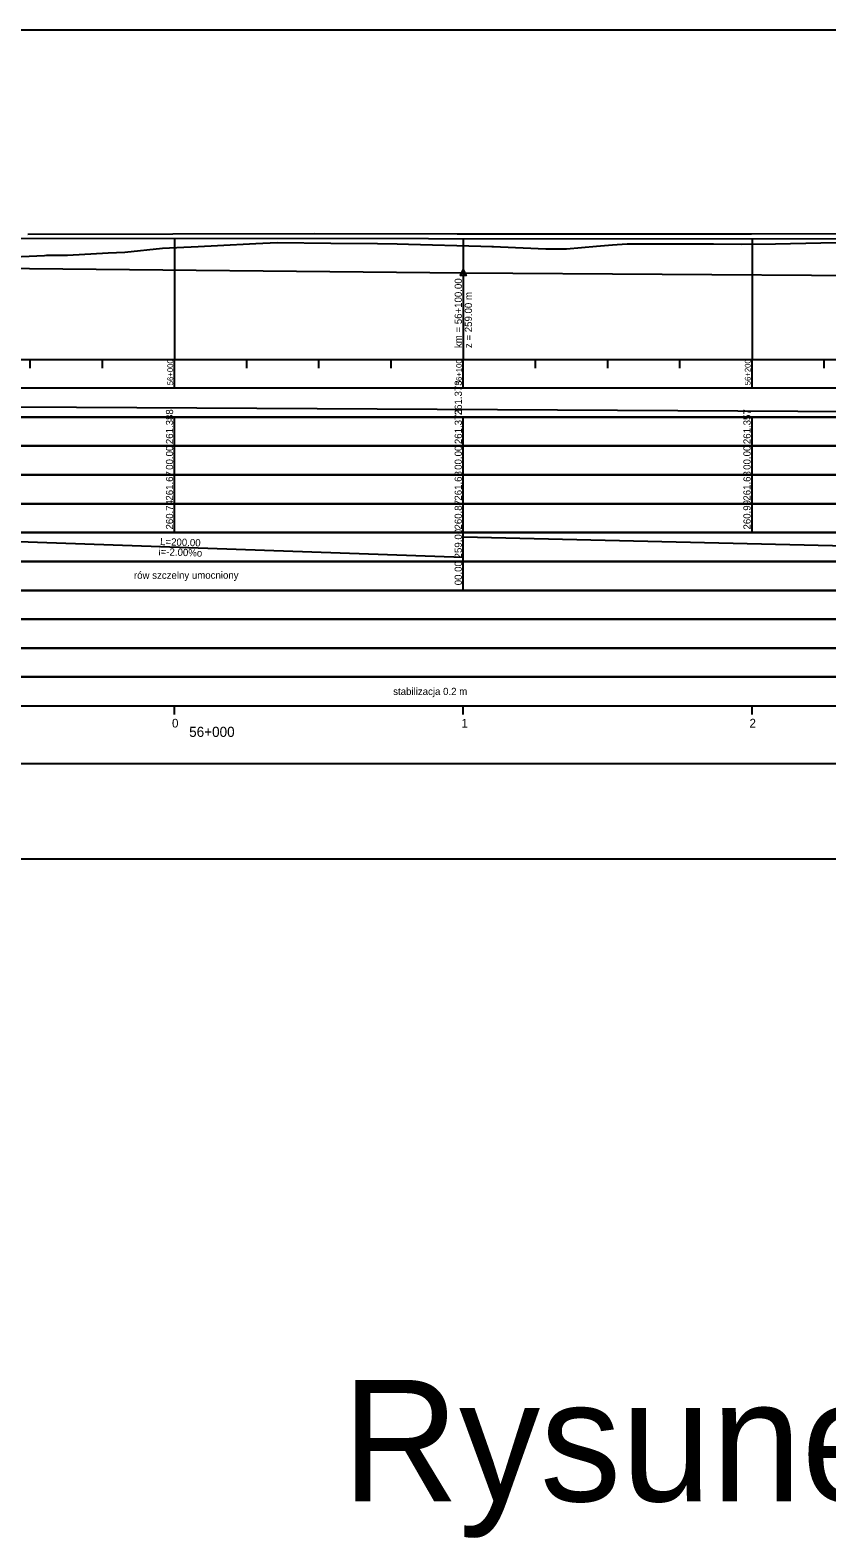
# Model space of a CAD drawing. Extents: x 6445630 to 6518227, y 5499240 to 5511716.
# Drawn here: x 6455181 to 6455457, y 5508183 to 5508705 of the extents above; entities that cross this region are included whole.
import ezdxf

# ---------------------------------------------------------------- set-up
doc = ezdxf.new("R2010")
doc.units = 0
for name, color, linetype in [('TOR_PROF-opisy pomocnicze', 7, 'Continuous'), ('TOR_PROF-rowy otwarte', 7, 'Continuous'), ('TOR_PROF-tabelka-geometria T1', 7, 'Continuous'), ('TOR_PROF-tabelka-kilometracja', 7, 'Continuous'), ('TOR_PROF-tabelka-odleglosci T1', 7, 'Continuous'), ('TOR_PROF-tabelka-pochylenia proj T1', 7, 'Continuous'), ('TOR_PROF-tabelka-rodzaj rowu T1', 7, 'Continuous'), ('TOR_PROF-tabelka-rowyT1', 7, 'Continuous'), ('TOR_PROF-tabelka-rurociagi T1', 7, 'Continuous'), ('TOR_PROF-tabelka-rzedne istn T1', 7, 'Continuous'), ('TOR_PROF-tabelka-rzedne proj T1', 7, 'Continuous'), ('TOR_PROF-tabelka-teren istniejacy T1', 7, 'Continuous'), ('TOR_PROF-tabelka-warstwa ochronna T1', 7, 'Continuous'), ('TOR_PROF-tor istniejacy T2', 7, 'Continuous'), ('TOR_PROF-tor projektowany', 7, 'Continuous'), ('TOR_PROF-uklad odniesienia', 7, 'Continuous'), ('TOR_PROF-warstwa ochronna', 7, 'Continuous'), ('TOR_RAMKI-dodatkowe3', 7, 'Continuous'), ('TOR_RAMKI-MASKA WYCIECIA', 7, 'Continuous')]:
    doc.layers.add(name, color=color, linetype=linetype)

msp = doc.modelspace()

# ---------------------------------------------------------------- linework, layer by layer
at = {"layer": 'TOR_PROF-opisy pomocnicze'}
msp.add_line((6455331.21, 5508621.29), (6455331.21, 5508594.29), dxfattribs=at)
msp.add_lwpolyline([(6455331.21, 5508622.29), (6455332.21, 5508620.29), (6455330.21, 5508620.29)], close=True, dxfattribs=at)
at = {"layer": 'TOR_PROF-rowy otwarte'}
for p, q in [((6455131.21, 5508623.29), (6455331.21, 5508621.29)), ((6455331.21, 5508621.29), (6455631.21, 5508619.29))]:
    msp.add_line(p, q, dxfattribs=at)
at = {"layer": 'TOR_PROF-tabelka-geometria T1'}
for points in [[(6452331.21, 5508451.29), (6453331.21, 5508451.29), (6453331.21, 5508448.62), (6453416.22, 5508448.62), (6453416.22, 5508451.29), (6453496.22, 5508451.29), (6453496.22, 5508453.96), (6453581.21, 5508453.96), (6453581.21, 5508451.29), (6457347.56, 5508451.29), (6457347.56, 5508448.62), (6457429.11, 5508448.62), (6457429.11, 5508451.29), (6457509.11, 5508451.29), (6457509.11, 5508453.96), (6457590.67, 5508453.96), (6457590.67, 5508451.29), (6459780.93, 5508451.29)], [(6452331.21, 5508451.29), (6462731.21, 5508451.29)]]:
    msp.add_lwpolyline(points, dxfattribs=at)
at = {"layer": 'TOR_PROF-tabelka-kilometracja'}
for points in [[(6455231.21, 5508468.29), (6455231.21, 5508471.29)], [(6455231.21, 5508468.29), (6455231.21, 5508471.29)], [(6455331.21, 5508468.29), (6455331.21, 5508471.29)], [(6455431.21, 5508468.29), (6455431.21, 5508471.29)]]:
    msp.add_lwpolyline(points, dxfattribs=at)
at = {"layer": 'TOR_PROF-tabelka-odleglosci T1'}
msp.add_lwpolyline([(6452331.21, 5508551.29), (6462731.21, 5508551.29), (6462731.21, 5508561.29), (6452331.21, 5508561.29)], close=True, dxfattribs=at)
for points in [[(6455231.21, 5508551.29), (6455231.21, 5508561.29)], [(6455331.21, 5508551.29), (6455331.21, 5508561.29)], [(6455431.21, 5508551.29), (6455431.21, 5508561.29)]]:
    msp.add_lwpolyline(points, dxfattribs=at)
at = {"layer": 'TOR_PROF-tabelka-pochylenia proj T1'}
msp.add_lwpolyline([(6452331.21, 5508571.29), (6462731.21, 5508571.29), (6462731.21, 5508581.29), (6452331.21, 5508581.29)], close=True, dxfattribs=at)
msp.add_lwpolyline([(6454281.21, 5508579.79), (6455551.21, 5508572.79)], dxfattribs=at)
at = {"layer": 'TOR_PROF-tabelka-rodzaj rowu T1'}
for points in [[(6452331.21, 5508511.29), (6462731.21, 5508511.29), (6462731.21, 5508521.29), (6452331.21, 5508521.29)], [(6452331.21, 5508511.29), (6462731.21, 5508511.29), (6462731.21, 5508521.29), (6452331.21, 5508521.29)], [(6452331.21, 5508491.29), (6462731.21, 5508491.29), (6462731.21, 5508501.29), (6452331.21, 5508501.29)]]:
    msp.add_lwpolyline(points, close=True, dxfattribs=at)
msp.add_lwpolyline([(6455331.21, 5508511.29), (6455331.21, 5508521.29)], dxfattribs=at)
at = {"layer": 'TOR_PROF-tabelka-rowyT1'}
msp.add_lwpolyline([(6452331.21, 5508521.29), (6462731.21, 5508521.29), (6462731.21, 5508531.29), (6452331.21, 5508531.29)], close=True, dxfattribs=at)
msp.add_lwpolyline([(6452331.21, 5508521.29), (6462731.21, 5508521.29), (6462731.21, 5508531.29), (6452331.21, 5508531.29)], close=True, dxfattribs=at)
msp.add_lwpolyline([(6452331.21, 5508521.29), (6462731.21, 5508521.29), (6462731.21, 5508531.29), (6452331.21, 5508531.29)], close=True, dxfattribs=at)
for points in [[(6455131.21, 5508529.79), (6455331.21, 5508522.79)], [(6455331.21, 5508521.29), (6455331.21, 5508531.29)], [(6455331.21, 5508529.79), (6455631.21, 5508522.79)]]:
    msp.add_lwpolyline(points, dxfattribs=at)
at = {"layer": 'TOR_PROF-tabelka-rurociagi T1'}
msp.add_lwpolyline([(6452331.21, 5508501.29), (6462731.21, 5508501.29), (6462731.21, 5508511.29), (6452331.21, 5508511.29)], close=True, dxfattribs=at)
at = {"layer": 'TOR_PROF-tabelka-rzedne istn T1'}
msp.add_lwpolyline([(6452331.21, 5508541.29), (6462731.21, 5508541.29), (6462731.21, 5508551.29), (6452331.21, 5508551.29)], close=True, dxfattribs=at)
for points in [[(6455231.21, 5508541.29), (6455231.21, 5508551.29)], [(6455331.21, 5508541.29), (6455331.21, 5508551.29)], [(6455431.21, 5508541.29), (6455431.21, 5508551.29)], [(6455231.21, 5508531.29), (6455231.21, 5508541.29)], [(6455231.21, 5508531.29), (6455231.21, 5508541.29)], [(6455231.21, 5508531.29), (6455231.21, 5508541.29)], [(6455231.21, 5508531.29), (6455231.21, 5508541.29)], [(6455331.21, 5508531.29), (6455331.21, 5508541.29)], [(6455331.21, 5508531.29), (6455331.21, 5508541.29)], [(6455331.21, 5508531.29), (6455331.21, 5508541.29)], [(6455331.21, 5508531.29), (6455331.21, 5508541.29)], [(6455431.21, 5508531.29), (6455431.21, 5508541.29)], [(6455431.21, 5508531.29), (6455431.21, 5508541.29)], [(6455431.21, 5508531.29), (6455431.21, 5508541.29)], [(6455431.21, 5508531.29), (6455431.21, 5508541.29)]]:
    msp.add_lwpolyline(points, dxfattribs=at)
at = {"layer": 'TOR_PROF-tabelka-rzedne proj T1'}
msp.add_lwpolyline([(6452331.21, 5508561.29), (6462731.21, 5508561.29), (6462731.21, 5508571.29), (6452331.21, 5508571.29)], close=True, dxfattribs=at)
for points in [[(6455231.21, 5508561.29), (6455231.21, 5508571.29)], [(6455331.21, 5508561.29), (6455331.21, 5508571.29)], [(6455431.21, 5508561.29), (6455431.21, 5508571.29)]]:
    msp.add_lwpolyline(points, dxfattribs=at)
at = {"layer": 'TOR_PROF-tabelka-teren istniejacy T1'}
msp.add_lwpolyline([(6452331.21, 5508531.29), (6462731.21, 5508531.29), (6462731.21, 5508541.29), (6452331.21, 5508541.29)], close=True, dxfattribs=at)
msp.add_lwpolyline([(6452331.21, 5508531.29), (6462731.21, 5508531.29), (6462731.21, 5508541.29), (6452331.21, 5508541.29)], close=True, dxfattribs=at)
msp.add_lwpolyline([(6452331.21, 5508531.29), (6462731.21, 5508531.29), (6462731.21, 5508541.29), (6452331.21, 5508541.29)], close=True, dxfattribs=at)
msp.add_lwpolyline([(6452331.21, 5508531.29), (6462731.21, 5508531.29), (6462731.21, 5508541.29), (6452331.21, 5508541.29)], close=True, dxfattribs=at)
at = {"layer": 'TOR_PROF-tabelka-warstwa ochronna T1'}
msp.add_lwpolyline([(6452331.21, 5508481.29), (6462731.21, 5508481.29), (6462731.21, 5508491.29), (6452331.21, 5508491.29)], close=True, dxfattribs=at)
at = {"layer": 'TOR_PROF-tor istniejacy T2'}
msp.add_lwpolyline([(6455781.22, 5508631.84), (6455730.64, 5508632.44), (6455680.65, 5508632.99), (6455631.1, 5508633.44), (6455580.84, 5508634.09), (6455533.6, 5508634.49), (6455480.41, 5508634.74), (6455431.02, 5508634.69), (6455379.72, 5508634.69), (6455329.04, 5508634.69), (6455279.58, 5508634.74), (6455230.6, 5508634.64), (6455180.37, 5508634.54)], dxfattribs=at)
at = {"layer": 'TOR_PROF-tor projektowany'}
msp.add_line((6454281.21, 5508633.98), (6455551.21, 5508632.98), dxfattribs=at)
msp.add_line((6454281.21, 5508633.98), (6455551.21, 5508632.98), dxfattribs=at)
for points in [[(6455231.21, 5508633.23), (6455231.21, 5508596.29), (6455231.21, 5508591.29), (6455231.21, 5508591.29)], [(6455231.21, 5508633.23), (6455231.21, 5508596.29), (6455231.21, 5508591.29), (6455231.21, 5508591.29)], [(6455331.21, 5508633.15), (6455331.21, 5508596.29), (6455331.21, 5508591.29), (6455331.21, 5508591.29)], [(6455331.21, 5508633.15), (6455331.21, 5508596.29), (6455331.21, 5508591.29), (6455331.21, 5508591.29)], [(6455331.21, 5508633.15), (6455331.21, 5508596.29), (6455331.21, 5508591.29), (6455331.21, 5508591.29)], [(6455431.21, 5508633.07), (6455431.21, 5508596.29), (6455431.21, 5508591.29), (6455431.21, 5508591.29)], [(6455431.21, 5508633.07), (6455431.21, 5508596.29), (6455431.21, 5508591.29), (6455431.21, 5508591.29)]]:
    msp.add_lwpolyline(points, dxfattribs=at)
at = {"layer": 'TOR_PROF-uklad odniesienia'}
for p, q in [((6452331.21, 5508591.29), (6462731.21, 5508591.29)), ((6452331.21, 5508591.29), (6462731.21, 5508591.29)), ((6455181.21, 5508588.29), (6455181.21, 5508591.29)), ((6455181.21, 5508588.29), (6455181.21, 5508591.29)), ((6455206.21, 5508588.29), (6455206.21, 5508591.29)), ((6455206.21, 5508588.29), (6455206.21, 5508591.29)), ((6455231.21, 5508581.29), (6455231.21, 5508591.29)), ((6455231.21, 5508581.29), (6455231.21, 5508591.29)), ((6455256.21, 5508588.29), (6455256.21, 5508591.29)), ((6455256.21, 5508588.29), (6455256.21, 5508591.29)), ((6455281.21, 5508588.29), (6455281.21, 5508591.29)), ((6455281.21, 5508588.29), (6455281.21, 5508591.29)), ((6455306.21, 5508588.29), (6455306.21, 5508591.29)), ((6455306.21, 5508588.29), (6455306.21, 5508591.29)), ((6455331.21, 5508581.29), (6455331.21, 5508591.29)), ((6455331.21, 5508581.29), (6455331.21, 5508591.29)), ((6455356.21, 5508588.29), (6455356.21, 5508591.29)), ((6455356.21, 5508588.29), (6455356.21, 5508591.29)), ((6455381.21, 5508588.29), (6455381.21, 5508591.29)), ((6455381.21, 5508588.29), (6455381.21, 5508591.29)), ((6455406.21, 5508588.29), (6455406.21, 5508591.29)), ((6455406.21, 5508588.29), (6455406.21, 5508591.29)), ((6455431.21, 5508581.29), (6455431.21, 5508591.29)), ((6455431.21, 5508581.29), (6455431.21, 5508591.29)), ((6455456.21, 5508588.29), (6455456.21, 5508591.29)), ((6455456.21, 5508588.29), (6455456.21, 5508591.29))]:
    msp.add_line(p, q, dxfattribs=at)
at = {"layer": 'TOR_PROF-warstwa ochronna'}
msp.add_lwpolyline([(6452331.21, 5508471.29), (6462731.21, 5508471.29), (6462731.21, 5508481.29), (6452331.21, 5508481.29)], close=True, dxfattribs=at)
at = {"layer": 'TOR_RAMKI-dodatkowe3'}
for p, q in [((6455169.99, 5508626.54), (6455186.17, 5508627.21)), ((6455186.17, 5508627.21), (6455186.84, 5508627.36)), ((6455186.84, 5508627.36), (6455188.2, 5508627.31)), ((6455188.2, 5508627.31), (6455194.12, 5508627.31)), ((6455194.12, 5508627.31), (6455208.17, 5508628.17)), ((6455208.17, 5508628.17), (6455213.95, 5508628.45)), ((6455213.95, 5508628.45), (6455227.08, 5508629.78)), ((6455227.08, 5508629.78), (6455239.34, 5508630.33)), ((6455239.34, 5508630.33), (6455246.13, 5508630.67)), ((6455246.13, 5508630.67), (6455259.36, 5508631.35)), ((6455259.36, 5508631.35), (6455266.74, 5508631.73)), ((6455266.74, 5508631.73), (6455285.32, 5508631.56)), ((6455285.32, 5508631.56), (6455301.49, 5508631.43)), ((6455301.49, 5508631.43), (6455308.27, 5508631.27)), ((6455308.27, 5508631.27), (6455312.26, 5508631.21)), ((6455312.26, 5508631.21), (6455337.27, 5508630.48)), ((6455337.27, 5508630.48), (6455341.03, 5508630.37)), ((6455341.03, 5508630.37), (6455341.69, 5508630.35)), ((6455341.69, 5508630.35), (6455344.13, 5508630.27)), ((6455344.13, 5508630.27), (6455359.77, 5508629.59)), ((6455359.77, 5508629.59), (6455366.94, 5508629.6)), ((6455366.94, 5508629.6), (6455377.37, 5508630.49)), ((6455377.37, 5508630.49), (6455382.92, 5508630.93)), ((6455382.92, 5508630.93), (6455384.46, 5508631.06)), ((6455384.46, 5508631.06), (6455387.98, 5508631.28)), ((6455387.98, 5508631.28), (6455397.9, 5508631.33)), ((6455397.9, 5508631.33), (6455417.89, 5508631.26)), ((6455417.89, 5508631.26), (6455427.49, 5508631.23)), ((6455427.49, 5508631.23), (6455439.28, 5508631.3)), ((6455439.28, 5508631.3), (6455465.57, 5508631.92))]:
    msp.add_line(p, q, dxfattribs=at)
at = {"layer": 'TOR_RAMKI-MASKA WYCIECIA'}
msp.add_lwpolyline([(6454268.59, 5508418.29), (6456268.59, 5508418.29), (6456268.59, 5508705.29), (6454268.59, 5508705.29)], close=True, dxfattribs=at)

# ---------------------------------------------------------------- texts
at = {"layer": 'TOR_PROF-opisy pomocnicze'}
for s, p in [('km = 56+100.00', (6455330.71, 5508595.19)), ('z = 259.00 m', (6455334.21, 5508595.19))]:
    msp.add_text(s, height=2.5, rotation=90, dxfattribs=at).set_placement(p)
at = {"layer": 'TOR_PROF-tabelka-kilometracja'}
for s, p in [('0', (6455230.32, 5508463.79)), ('1', (6455330.56, 5508463.79)), ('2', (6455430.33, 5508463.79))]:
    msp.add_text(s, height=3, dxfattribs=at).set_placement(p)
msp.add_text('56+000', height=3.5, rotation=360, dxfattribs=at).set_placement((6455236.26, 5508460.54))
at = {"layer": 'TOR_PROF-tabelka-odleglosci T1'}
for p in [(6455230.71, 5508553.03), (6455330.71, 5508553.03), (6455430.71, 5508553.03)]:
    msp.add_text('00.00', height=2.5, rotation=90, dxfattribs=at).set_placement(p)
at = {"layer": 'TOR_PROF-tabelka-pochylenia proj T1'}
msp.add_text('261.373', height=2.5, rotation=90, dxfattribs=at).set_placement((6455330.71, 5508571.92))
at = {"layer": 'TOR_PROF-tabelka-rodzaj rowu T1'}
msp.add_text('00.00', height=2.5, rotation=90, dxfattribs=at).set_placement((6455330.71, 5508513.04))
at = {"layer": 'TOR_PROF-tabelka-rowyT1'}
for s, rotation, p in [('L=200.00', 357.9955, (6455226.16, 5508526.97)), ('259.00', 90, (6455330.71, 5508522.36)), ('i=-2.00%o', 357.9955, (6455225.61, 5508523.48)), ('rów szczelny umocniony', 0.087, (6455217.14, 5508515.27))]:
    msp.add_text(s, height=2.5, rotation=rotation, dxfattribs=at).set_placement(p)
at = {"layer": 'TOR_PROF-tabelka-rzedne istn T1'}
for s, p in [('261.67', (6455230.71, 5508542.36)), ('261.68', (6455330.71, 5508542.35)), ('261.68', (6455430.71, 5508542.35)), ('260.74', (6455230.71, 5508532.36)), ('260.87', (6455330.71, 5508532.36)), ('260.99', (6455430.71, 5508532.36))]:
    msp.add_text(s, height=2.5, rotation=90, dxfattribs=at).set_placement(p)
at = {"layer": 'TOR_PROF-tabelka-rzedne proj T1'}
for s, p in [('261.388', (6455230.71, 5508561.92)), ('261.373', (6455330.71, 5508561.92)), ('261.357', (6455430.71, 5508561.93))]:
    msp.add_text(s, height=2.5, rotation=90, dxfattribs=at).set_placement(p)
at = {"layer": 'TOR_PROF-uklad odniesienia'}
for s, p in [('56+000', (6455230.71, 5508582.31)), ('56+000', (6455230.71, 5508582.31)), ('56+100', (6455330.71, 5508582.31)), ('56+100', (6455330.71, 5508582.31)), ('56+200', (6455430.71, 5508582.31)), ('56+200', (6455430.71, 5508582.31))]:
    msp.add_text(s, height=2, rotation=90, dxfattribs=at).set_placement(p)
msp.add_text('Rysunek 4.07', height=42, dxfattribs=at).set_placement((6455289.16, 5508195.84))
at = {"layer": 'TOR_PROF-warstwa ochronna'}
msp.add_text('stabilizacja 0.2 m', height=2.5, rotation=360, dxfattribs=at).set_placement((6455306.92, 5508475.04))

doc.saveas('drawing.dxf')
